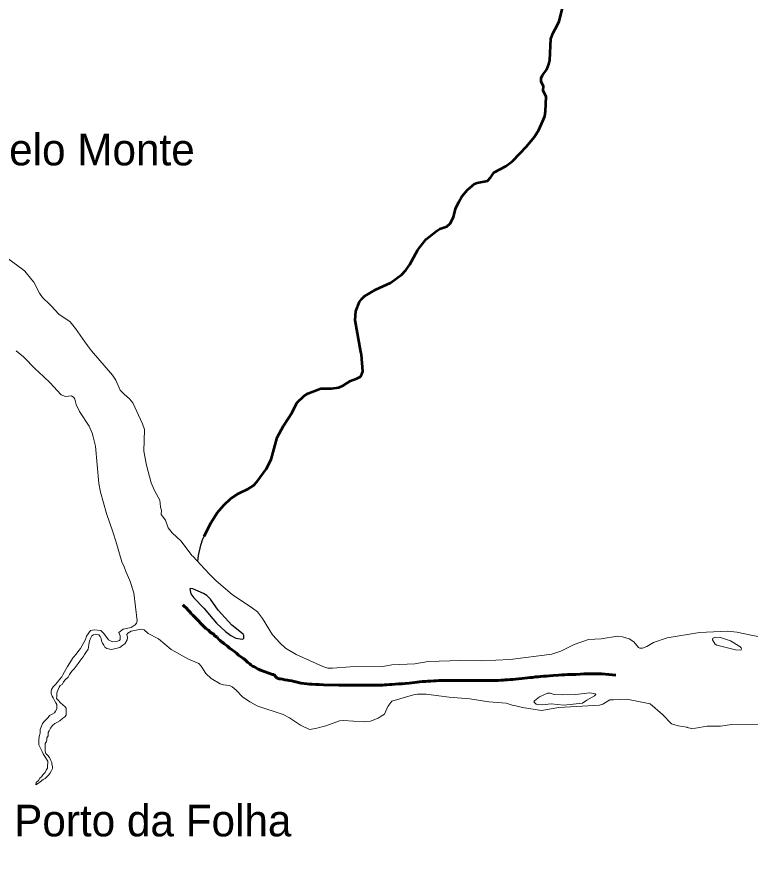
# Model space of a CAD drawing. Extents: x -1643653 to 4543381, y 1624270 to 13878484.
# Drawn here: x 689766 to 701363, y 8902478 to 8915829 of the extents above; entities that cross this region are included whole.
import ezdxf

# ---------------------------------------------------------------- set-up
doc = ezdxf.new("R2010")
doc.units = 0
doc.header["$LTSCALE"] = 200
doc.linetypes.add('LONG_DASH_SHORT_DASH', pattern=[9.9, 6, -1.2, 1.5, -1.2])
for name, color, linetype, lineweight in [('24', 7, 'Continuous', 25), ('25', 7, 'Continuous', 13), ('57', 7, 'Continuous', 13), ('60', 7, 'Continuous', 13), ('7', 7, 'LONG_DASH_SHORT_DASH', 60)]:
    doc.layers.add(name, color=color, linetype=linetype, lineweight=lineweight)
doc.layers.add('41', color=7, linetype='Continuous')

msp = doc.modelspace()

# ---------------------------------------------------------------- linework, layer by layer
at = {"layer": '24', "lineweight": 53}
for points in [[(698310.3, 8915692), (698345.2, 8915759.1), (698414.2, 8916049.1), (698434, 8916103.3), (698493.2, 8916205.4), (698541, 8916255.4), (698604.5, 8916300.2), (698689, 8916338.6), (698872.4, 8916392.4), (698958.8, 8916447.6), (698989, 8916484.6), (699031.1, 8916558.4), (699106, 8916749.2)], [(698089.5, 8914668.2), (698093, 8914730.9), (698057.9, 8914805.5), (698057.7, 8914860.2), (698080.5, 8914908.2), (698146.1, 8914998.1), (698179.3, 8915082.2), (698193.2, 8915143.2), (698213.4, 8915483.8), (698249.4, 8915574.9), (698249.4, 8915574.9), (698310.3, 8915692)], [(697317.1, 8913373.6), (697317.9, 8913374.9), (697500, 8913466.1), (697607.5, 8913547.4), (697828, 8913780.1), (697955.3, 8913931.9), (698021, 8914043.8), (698087.2, 8914183.8), (698114.2, 8914261.7), (698128.6, 8914336.6), (698136.1, 8914565.5), (698089.3, 8914664.5), (698089.5, 8914668.2)], [(695208.7, 8910534.7), (695119.1, 8911032.8), (695125.9, 8911175.9), (695186, 8911322.3), (695215, 8911364.1), (695265.4, 8911414.9), (695441.6, 8911520.3), (695675, 8911623.5), (695855.8, 8911754), (695917.1, 8911825.5), (695978.8, 8911914.3), (696107.7, 8912146.4), (696241.4, 8912314.4), (696408, 8912448.3), (696458.2, 8912475.5), (696564.9, 8912514.1), (696620.1, 8912562.5), (696669.6, 8912662.3), (696705.8, 8912792.2), (696757.7, 8912906), (696806.1, 8912989), (696891.2, 8913095.4), (697004, 8913188.5), (697047.8, 8913204.1), (697212.1, 8913236.8), (697263.3, 8913295.3), (697317.1, 8913373.6)], [(692729.3, 8907617.7), (692837, 8907833), (692931.9, 8907984.6), (693036.8, 8908107.6), (693151.9, 8908211.5), (693272.4, 8908290), (693424.2, 8908367.8), (693510.8, 8908421.2), (693567.8, 8908481.1), (693707.6, 8908675), (693789, 8908827.4), (693880.7, 8909177.6), (693984.3, 8909363.3), (694118.8, 8909572.9), (694196.2, 8909725.9), (694310.5, 8909836.8), (694368.1, 8909876.1), (694574.8, 8909952.9), (694743.6, 8909954), (694858.1, 8909968.9), (694926.1, 8910000.5), (695042.3, 8910075.9), (695142.1, 8910109.8), (695197.6, 8910138.8), (695213.4, 8910155.1), (695235.8, 8910220.2), (695216.8, 8910490.1), (695208.7, 8910534.7)]]:
    msp.add_lwpolyline(points, dxfattribs=at)
at = {"layer": '24'}
for points in [[(698310.3, 8915692), (698345.2, 8915759.1), (698414.2, 8916049.1), (698434, 8916103.3), (698493.2, 8916205.4), (698541, 8916255.4), (698604.5, 8916300.2), (698689, 8916338.6), (698872.4, 8916392.4), (698958.8, 8916447.6), (698989, 8916484.6), (699031.1, 8916558.4), (699106, 8916749.2)], [(698089.5, 8914668.2), (698093, 8914730.9), (698057.9, 8914805.5), (698057.7, 8914860.2), (698080.5, 8914908.2), (698146.1, 8914998.1), (698179.3, 8915082.2), (698193.2, 8915143.2), (698213.4, 8915483.8), (698249.4, 8915574.9), (698249.4, 8915574.9), (698310.3, 8915692)], [(697317.1, 8913373.6), (697317.9, 8913374.9), (697500, 8913466.1), (697607.5, 8913547.4), (697828, 8913780.1), (697955.3, 8913931.9), (698021, 8914043.8), (698087.2, 8914183.8), (698114.2, 8914261.7), (698128.6, 8914336.6), (698136.1, 8914565.5), (698089.3, 8914664.5), (698089.5, 8914668.2)], [(695208.7, 8910534.7), (695119.1, 8911032.8), (695125.9, 8911175.9), (695186, 8911322.3), (695215, 8911364.1), (695265.4, 8911414.9), (695441.6, 8911520.3), (695675, 8911623.5), (695855.8, 8911754), (695917.1, 8911825.5), (695978.8, 8911914.3), (696107.7, 8912146.4), (696241.4, 8912314.4), (696408, 8912448.3), (696458.2, 8912475.5), (696564.9, 8912514.1), (696620.1, 8912562.5), (696669.6, 8912662.3), (696705.8, 8912792.2), (696757.7, 8912906), (696806.1, 8912989), (696891.2, 8913095.4), (697004, 8913188.5), (697047.8, 8913204.1), (697212.1, 8913236.8), (697263.3, 8913295.3), (697317.1, 8913373.6)], [(692627.4, 8907216), (692639.9, 8907309.9), (692674.3, 8907477.3), (692707.2, 8907573.5), (692837, 8907833), (692931.9, 8907984.6), (693036.8, 8908107.6), (693151.9, 8908211.5), (693272.4, 8908290), (693424.2, 8908367.8), (693510.8, 8908421.2), (693567.8, 8908481.1), (693707.6, 8908675), (693789, 8908827.4), (693880.7, 8909177.6), (693984.3, 8909363.3), (694118.8, 8909572.9), (694196.2, 8909725.9), (694310.5, 8909836.8), (694368.1, 8909876.1), (694574.8, 8909952.9), (694743.6, 8909954), (694858.1, 8909968.9), (694926.1, 8910000.5), (695042.3, 8910075.9), (695142.1, 8910109.8), (695197.6, 8910138.8), (695213.4, 8910155.1), (695235.8, 8910220.2), (695216.8, 8910490.1), (695208.7, 8910534.7)]]:
    msp.add_lwpolyline(points, dxfattribs=at)
msp.add_lwpolyline([(692949.1, 8906444.8), (692825.9, 8906621.7), (692768.5, 8906681.2), (692716.6, 8906713.2), (692549.3, 8906785.2), (692516.7, 8906791.5), (692502.1, 8906785.4), (692518.4, 8906705.4), (692562.6, 8906642), (692720.7, 8906481.3), (692924.1, 8906239.9), (693063.6, 8906110.7), (693147.4, 8906045), (693227.3, 8906002.2), (693327.7, 8905986.2), (693357, 8906001.2), (693353.1, 8906048.7), (693342.8, 8906070), (693166.4, 8906209.1)], close=True, dxfattribs=at)
at = {"layer": '25'}
for points in [[(689578.8, 8912037.9), (689622.7, 8912010.6), (689858, 8911832.1)], [(689858, 8911832.1), (689891.4, 8911806.7), (690003.7, 8911671.2)], [(690003.7, 8911671.2), (690036.2, 8911631.9), (690124.3, 8911459.3), (690170.1, 8911393.1), (690282.6, 8911287.6)], [(690282.6, 8911287.6), (690310.1, 8911261.8), (690430.8, 8911126.3), (690608.8, 8911006.4), (690695.1, 8910901.9), (690838.4, 8910691.9), (690884, 8910634.6)], [(690884, 8910634.6), (690943.9, 8910550.7), (691277.7, 8910162.7), (691329, 8910084.3), (691401.2, 8909927.1), (691461.9, 8909862.4), (691549.6, 8909789.6), (691600.1, 8909727.4), (691754.7, 8909393.1), (691782, 8909306.7), (691774.2, 8908959.6), (691815.3, 8908738.4), (691889.9, 8908460.7), (691941, 8908340.7), (692026.3, 8908188.9), (692038.9, 8908078.6), (692044.8, 8908056.7)], [(690105.8, 8910215.6), (690059.9, 8910258.2), (689871, 8910454.6), (689754.4, 8910550.3)], [(690973.8, 8909186.5), (690959.4, 8909246.9), (690907.6, 8909357.3), (690755.8, 8909591), (690701.9, 8909701.7), (690681.3, 8909786.2), (690666.4, 8909810.3), (690629.5, 8909837.9), (690534.7, 8909826.2), (690465.2, 8909853.3), (690285, 8910049.6), (690105.8, 8910215.6)], [(691088.5, 8908313.9), (691062.8, 8908449.1), (691008.4, 8909041.9), (690973.8, 8909186.5)], [(691281.4, 8907685.4), (691182.4, 8907975.5), (691088.5, 8908313.9)], [(692044.8, 8908056.7), (692052.8, 8908026.7), (692050.7, 8907961), (692118.3, 8907868.3), (692160.1, 8907748.4), (692220.3, 8907669.3), (692364.9, 8907535.6), (692534.1, 8907312.8), (692551.5, 8907299.7), (692676.4, 8907162.1)], [(691462.3, 8907129.9), (691427, 8907209), (691331.2, 8907539.4), (691281.4, 8907685.4)], [(690770.2, 8905843.2), (690852, 8905982.1), (690868.1, 8906034.4), (690928, 8906123.4), (690992.1, 8906133.5), (691093.1, 8906124.6), (691142.8, 8906079.2), (691216.8, 8905979), (691277.6, 8905948.2), (691342.5, 8905951.8), (691386.5, 8905966.2), (691399.8, 8905981.8), (691397.7, 8906042.2), (691378.7, 8906092.7), (691448.3, 8906144.9), (691574.6, 8906171.9), (691637.5, 8906214.2), (691659.8, 8906239.5), (691666.5, 8906276.9), (691614.3, 8906720.4), (691553.2, 8906917.7), (691488.1, 8907058.8), (691462.3, 8907129.9)], [(692676.4, 8907162.1), (692807.4, 8907022.5), (692915.7, 8906912.1), (693169.8, 8906693.4), (693492.8, 8906479), (693569.9, 8906419.6), (693650.4, 8906314.4), (693809.1, 8906055.6), (693809.1, 8906055.6), (693928.4, 8905925.4), (694016.8, 8905845.3), (694182.1, 8905744), (694607.4, 8905554.6), (694682.1, 8905531.8), (694755.6, 8905527.6), (695038, 8905553.4), (695553.9, 8905557.9), (695698.2, 8905581.4), (696059.6, 8905599.2), (696272.7, 8905636.6), (696786.4, 8905651), (697116.6, 8905647.9), (697567.1, 8905664.3), (698229, 8905748.8), (698370.6, 8905800.9), (698581.3, 8905906.7), (698805.8, 8905980.6), (699008.1, 8905992.8), (699263.6, 8906033.6), (699343.2, 8906026.8), (699449.5, 8905993.7), (699522.1, 8905946.6), (699595.2, 8905855.7), (699617, 8905846.3), (699662.2, 8905846.3), (699730.1, 8905870.1)], [(691259.2, 8905826.4), (691259.2, 8905826.4), (691190.1, 8905839.8), (691158.9, 8905862.1), (691141.1, 8905891), (691121, 8905926.7), (691103.2, 8905962.3), (691098.7, 8905998), (691080.9, 8906031.4), (691063.1, 8906058.1), (691014, 8906069.2), (691014, 8906069.2), (690976.2, 8906058.1), (690976.2, 8906058.1), (690950.8, 8906042.4), (690932.7, 8905999.2), (690914.6, 8905958.6), (690901.5, 8905902.7), (690898.7, 8905862), (690893.5, 8905831.5), (690857.5, 8905778.3), (690836.9, 8905745.3), (690816.3, 8905709.8), (690790.7, 8905676.9), (690759.9, 8905638.9), (690736.8, 8905603.4), (690706, 8905562.8), (690670.1, 8905517.2), (690641.9, 8905486.9), (690618.8, 8905459), (690595.7, 8905428.6), (690575.1, 8905388), (690536.7, 8905350.1), (690503.4, 8905312.1), (690485.4, 8905276.6), (690449.6, 8905256.4), (690436.7, 8905228.5), (690418.7, 8905190.4), (690405.7, 8905157.4), (690397.9, 8905129.5), (690397.6, 8905081.1), (690392.3, 8905048.1), (690422.7, 8905017.4), (690453, 8904989.3), (690498.6, 8904945.8), (690526.4, 8904922.7), (690546.6, 8904897.2), (690546.1, 8904820.8), (690543.3, 8904787.8), (690525.4, 8904759.9), (690492.1, 8904737.2), (690446.1, 8904699.3), (690400.1, 8904671.6), (690366.9, 8904653.9), (690328.6, 8904623.6), (690300.3, 8904580.5), (690274.6, 8904539.9), (690261.7, 8904512), (690258.8, 8904461.2), (690240.8, 8904428.2), (690240.6, 8904397.7), (690232.8, 8904369.7), (690214.8, 8904339.3), (690214.6, 8904308.8), (690211.8, 8904260.4), (690211.5, 8904219.8), (690221.5, 8904181.5), (690251.8, 8904155.9), (690282.1, 8904117.6), (690297.2, 8904079.4), (690317.2, 8904038.6), (690319.6, 8904010.6), (690327, 8903972.4), (690326.8, 8903941.8), (690311.3, 8903908.9), (690288.2, 8903863.2), (690267.6, 8903835.3), (690239.5, 8903812.6), (690211.3, 8903787.3), (690183.2, 8903767.1), (690134.7, 8903731.8), (690106.5, 8903709), (690068.2, 8903683.8), (690073.5, 8903719.4), (690106.8, 8903752.2), (690129.9, 8903787.7), (690155.5, 8903813), (690176.1, 8903840.9), (690211.9, 8903881.4), (690230, 8903916.9), (690248, 8903947.4), (690250.8, 8903988), (690256.1, 8904026.2), (690256.3, 8904059.2), (690236.2, 8904089.9), (690218.5, 8904118), (690195.8, 8904146.1), (690180.7, 8904174.1), (690165.7, 8904212.4), (690148.1, 8904243), (690133, 8904273.6)], [(691574.8, 8906114.8), (691519.4, 8906081.7), (691502.8, 8906063.3), (691513.3, 8906012.8), (691511.5, 8905978.9), (691473.5, 8905914.1), (691441.2, 8905891.3)], [(694392.3, 8904560.9), (694249.3, 8904629.2), (694079.7, 8904743.6), (693976.2, 8904798), (693575.7, 8904930.8), (693449.1, 8904994.9), (693335.6, 8905079), (693236.3, 8905180.3), (693168.5, 8905236.3), (693127.6, 8905254.1), (693035.4, 8905267.9), (692983.1, 8905283.9), (692837.7, 8905367.1), (692753.6, 8905443.3), (692681.2, 8905561), (692642.1, 8905601), (692477.9, 8905674), (692207.4, 8905825.7), (692006.3, 8905995.8), (691843, 8906078.6), (691777.9, 8906135.4), (691733.2, 8906147.2), (691574.8, 8906114.8)], [(699730.1, 8905870.1), (699833.6, 8905937.4), (700049.1, 8906011), (700564.9, 8906093.9), (701005.2, 8906113.6), (701154.5, 8906101.4), (701659.8, 8905992.8), (701803.5, 8905986.5), (702058.9, 8906003.4), (702175.9, 8905983.8), (702373, 8905910.6), (702436.8, 8905905.5), (702682, 8905912.8), (702942.6, 8905799.8), (703043.5, 8905742.3)], [(690133, 8904273.6), (690112.9, 8904319.5), (690113.4, 8904393.3), (690118.8, 8904446.7), (690131.9, 8904502.6), (690134.8, 8904558.5), (690153, 8904614.4), (690171, 8904655), (690204.3, 8904690.4), (690235.1, 8904723.3), (690260.7, 8904751.2), (690283.8, 8904779), (690322.1, 8904801.7), (690360.4, 8904821.8), (690378.3, 8904849.7), (690396.4, 8904887.8), (690396.8, 8904953.9), (690381.7, 8904982), (690361.6, 8905017.7), (690341.5, 8905058.6), (690323.9, 8905086.6), (690306.3, 8905127.4), (690306.6, 8905168.1), (690314.4, 8905193.5), (690340.1, 8905236.6), (690373.4, 8905267), (690409.2, 8905307.5), (690440, 8905348), (690475.9, 8905391.1), (690494, 8905426.6), (690519.7, 8905469.7), (690566, 8905556), (690657.5, 8905699.5), (690657.5, 8905699.5), (690702.1, 8905750.7), (690702.1, 8905750.7), (690746.6, 8905810.9), (690770.2, 8905843.2)], [(691441.2, 8905891.3), (691395.3, 8905858.9), (691308.5, 8905834.7), (691259.2, 8905826.4)], [(697658.8, 8904933.3), (697614.4, 8904938.5), (697502.5, 8904976.8), (697230.9, 8904997.9), (696928.2, 8905046.6), (696603.4, 8905069), (696240.1, 8905118.1), (696100.1, 8905116.6), (696040.6, 8905107), (695698.7, 8905008.5), (695631.9, 8904924.3), (695580.3, 8904801.6), (695529.7, 8904770.2)], [(700224.1, 8904617.8), (700117.5, 8904650.2), (699976.3, 8904795.3), (699784.6, 8904967), (699413.2, 8905038.8), (699203.8, 8905030.7), (699146, 8905026.8), (699035.3, 8904960.2), (698980, 8904944.5), (698337.8, 8904907.7), (698063.3, 8904859.2), (697765.1, 8904905.4), (697658.8, 8904933.3)], [(695529.7, 8904770.2), (695479.1, 8904738.8), (695358.2, 8904694.2), (695244.6, 8904680.4), (694936.5, 8904701), (694868.4, 8904699.3), (694652.2, 8904617.7), (694490.8, 8904574.4), (694392.3, 8904560.9)], [(700368.5, 8904593.8), (700361.3, 8904595.9), (700224.1, 8904617.8)], [(701498, 8904635.9), (701073.3, 8904639.9), (700893.6, 8904612.2), (700683.7, 8904613.8), (700499, 8904578.5), (700435.5, 8904574.2), (700368.5, 8904593.8)]]:
    msp.add_lwpolyline(points, dxfattribs=at)
for points in [[(692949.1, 8906444.8), (692825.9, 8906621.7), (692768.5, 8906681.2), (692716.6, 8906713.2), (692549.3, 8906785.2), (692516.7, 8906791.5), (692502.1, 8906785.4), (692518.4, 8906705.4), (692562.6, 8906642), (692720.7, 8906481.3), (692924.1, 8906239.9), (693063.6, 8906110.7), (693147.4, 8906045), (693227.3, 8906002.2), (693327.7, 8905986.2), (693357, 8906001.2), (693353.1, 8906048.7), (693342.8, 8906070), (693166.4, 8906209.1)], [(700838.5, 8905891.3), (701132.3, 8905819.6), (701206.6, 8905813.1), (701222.7, 8905818.2), (701228.3, 8905829.3), (701220.6, 8905851.5), (701199.7, 8905872.4), (701053.6, 8905962.1), (700895.4, 8906014.9), (700818.6, 8906021.5), (700774.5, 8906004.3), (700770.3, 8905978.1), (700810.1, 8905908.9)], [(698388.1, 8905109.3), (698266.4, 8905115), (698201.6, 8905136.8), (698161, 8905135.9), (698032.8, 8905076.5), (697953.2, 8905013.6), (697944, 8904996.2), (697979.2, 8904962.2), (698006.7, 8904952.9), (698079.2, 8904948.8), (698215.6, 8904965.4), (698416.1, 8904942.8), (698710.2, 8904978.5), (698778.6, 8905025.1), (698900.2, 8905090.5), (698922.8, 8905112.6), (698909.9, 8905123.1), (698826.8, 8905137.9), (698603.2, 8905114.8)]]:
    msp.add_lwpolyline(points, close=True, dxfattribs=at)
at = {"layer": '57'}
for points in [[(689858, 8911832.1), (689622.7, 8912010.6), (689578.8, 8912037.9)], [(689578.8, 8912037.9), (689622.7, 8912010.6), (689858, 8911832.1)], [(690003.7, 8911671.2), (689891.4, 8911806.7), (689858, 8911832.1)], [(689858, 8911832.1), (689891.4, 8911806.7), (690003.7, 8911671.2)], [(690282.6, 8911287.6), (690170.1, 8911393.1), (690124.3, 8911459.3), (690036.2, 8911631.9), (690003.7, 8911671.2)], [(690003.7, 8911671.2), (690036.2, 8911631.9), (690124.3, 8911459.3), (690170.1, 8911393.1), (690282.6, 8911287.6)], [(690884, 8910634.6), (690838.4, 8910691.9), (690695.1, 8910901.9), (690608.8, 8911006.4), (690430.8, 8911126.3), (690310.1, 8911261.8), (690282.6, 8911287.6)], [(690282.6, 8911287.6), (690310.1, 8911261.8), (690430.8, 8911126.3), (690608.8, 8911006.4), (690695.1, 8910901.9), (690838.4, 8910691.9), (690884, 8910634.6)], [(692044.8, 8908056.7), (692038.9, 8908078.6), (692026.3, 8908188.9), (691941, 8908340.7), (691889.9, 8908460.7), (691815.3, 8908738.4), (691774.2, 8908959.6), (691782, 8909306.7), (691754.7, 8909393.1), (691600.1, 8909727.4), (691549.6, 8909789.6), (691461.9, 8909862.4), (691401.2, 8909927.1), (691329, 8910084.3), (691277.7, 8910162.7), (690943.9, 8910550.7), (690884, 8910634.6)], [(690884, 8910634.6), (690943.9, 8910550.7), (691277.7, 8910162.7), (691329, 8910084.3), (691401.2, 8909927.1), (691461.9, 8909862.4), (691549.6, 8909789.6), (691600.1, 8909727.4), (691754.7, 8909393.1), (691782, 8909306.7), (691774.2, 8908959.6), (691815.3, 8908738.4), (691889.9, 8908460.7), (691941, 8908340.7), (692026.3, 8908188.9), (692038.9, 8908078.6), (692044.8, 8908056.7)], [(692676.4, 8907162.1), (692551.5, 8907299.7), (692534.1, 8907312.8), (692364.9, 8907535.6), (692220.3, 8907669.3), (692160.1, 8907748.4), (692118.3, 8907868.3), (692050.7, 8907961), (692052.8, 8908026.7), (692044.8, 8908056.7)], [(692044.8, 8908056.7), (692052.8, 8908026.7), (692050.7, 8907961), (692118.3, 8907868.3), (692160.1, 8907748.4), (692220.3, 8907669.3), (692364.9, 8907535.6), (692534.1, 8907312.8), (692551.5, 8907299.7), (692676.4, 8907162.1)], [(699730.1, 8905870.1), (699662.2, 8905846.3), (699617, 8905846.3), (699595.2, 8905855.7), (699522.1, 8905946.6), (699449.5, 8905993.7), (699343.2, 8906026.8), (699263.6, 8906033.6), (699008.1, 8905992.8), (698805.8, 8905980.6), (698581.3, 8905906.7), (698370.6, 8905800.9), (698229, 8905748.8), (697567.1, 8905664.3), (697116.6, 8905647.9), (696786.4, 8905651), (696272.7, 8905636.6), (696059.6, 8905599.2), (695698.2, 8905581.4), (695553.9, 8905557.9), (695038, 8905553.4), (694755.6, 8905527.6), (694682.1, 8905531.8), (694607.4, 8905554.6), (694182.1, 8905744), (694016.8, 8905845.3), (693928.4, 8905925.4), (693809.1, 8906055.6), (693809.1, 8906055.6), (693650.4, 8906314.4), (693569.9, 8906419.6), (693492.8, 8906479), (693169.8, 8906693.4), (692915.7, 8906912.1), (692807.4, 8907022.5), (692676.4, 8907162.1)], [(692676.4, 8907162.1), (692807.4, 8907022.5), (692915.7, 8906912.1), (693169.8, 8906693.4), (693492.8, 8906479), (693569.9, 8906419.6), (693650.4, 8906314.4), (693809.1, 8906055.6), (693809.1, 8906055.6), (693928.4, 8905925.4), (694016.8, 8905845.3), (694182.1, 8905744), (694607.4, 8905554.6), (694682.1, 8905531.8), (694755.6, 8905527.6), (695038, 8905553.4), (695553.9, 8905557.9), (695698.2, 8905581.4), (696059.6, 8905599.2), (696272.7, 8905636.6), (696786.4, 8905651), (697116.6, 8905647.9), (697567.1, 8905664.3), (698229, 8905748.8), (698370.6, 8905800.9), (698581.3, 8905906.7), (698805.8, 8905980.6), (699008.1, 8905992.8), (699263.6, 8906033.6), (699343.2, 8906026.8), (699449.5, 8905993.7), (699522.1, 8905946.6), (699595.2, 8905855.7), (699617, 8905846.3), (699662.2, 8905846.3), (699730.1, 8905870.1)], [(703043.5, 8905742.3), (702942.6, 8905799.8), (702682, 8905912.8), (702436.8, 8905905.5), (702373, 8905910.6), (702175.9, 8905983.8), (702058.9, 8906003.4), (701803.5, 8905986.5), (701659.8, 8905992.8), (701154.5, 8906101.4), (701005.2, 8906113.6), (700564.9, 8906093.9), (700049.1, 8906011), (699833.6, 8905937.4), (699730.1, 8905870.1)], [(699730.1, 8905870.1), (699833.6, 8905937.4), (700049.1, 8906011), (700564.9, 8906093.9), (701005.2, 8906113.6), (701154.5, 8906101.4), (701659.8, 8905992.8), (701803.5, 8905986.5), (702058.9, 8906003.4), (702175.9, 8905983.8), (702373, 8905910.6), (702436.8, 8905905.5), (702682, 8905912.8), (702942.6, 8905799.8), (703043.5, 8905742.3)]]:
    msp.add_lwpolyline(points, dxfattribs=at)
at = {"layer": '60', "lineweight": 25}
msp.add_spline([(814781, 9009175.5), (814787.2, 9009173.4), (814796.9, 9009173.4), (814799.4, 9009172.4), (814805.1, 9009174.5), (814805.6, 9009176.5), (814811.7, 9009179.5), (814811.7, 9009179.5), (814801.5, 9009181), (814790.7, 9009181.5), (814784.1, 9009183.1), (814777.4, 9009185.1), (814778.4, 9009175.5)], degree=3, dxfattribs=at)
at = {"layer": '7'}
for points in [[(693130.7, 8905846.2), (693095, 8905876.9), (693074.7, 8905894.8), (693044.1, 8905912.6), (693023.8, 8905933.1), (693000.9, 8905948.4), (692983.1, 8905968.9), (692955.1, 8905989.3), (692934.7, 8906022.6), (692904.1, 8906037.9), (692871.1, 8906073.7), (692830.3, 8906094.1), (692797.2, 8906132.5), (692754, 8906155.5), (692713.2, 8906198.9), (692680.2, 8906229.6), (692634.3, 8906283.3), (692593.6, 8906324.2), (692550.3, 8906370.2), (692522.3, 8906390.6), (692509.6, 8906411.1), (692476.5, 8906446.9), (692448.5, 8906480.1), (692412.9, 8906510.8), (692392.5, 8906531.2)], [(694492.2, 8905273.6), (694436.2, 8905278.7), (694392.9, 8905278.7), (694352.2, 8905281.3), (694260.6, 8905294.1), (694235.2, 8905299.2), (694197, 8905306.9), (694176.7, 8905314.5), (694151.2, 8905319.6), (694115.6, 8905327.3), (694074.9, 8905335), (694044.3, 8905340.1), (694003.6, 8905347.8), (693965.4, 8905355.4), (693932.4, 8905360.5), (693912, 8905363.1), (693881.5, 8905373.3), (693861.1, 8905391.2), (693830.6, 8905429.6), (693810.2, 8905432.1), (693619.3, 8905498.6), (693596.4, 8905508.8), (693573.5, 8905521.6), (693553.2, 8905534.3), (693522.6, 8905552.2), (693494.6, 8905562.5), (693466.6, 8905580.3), (693448.8, 8905600.8), (693418.3, 8905618.7), (693382.7, 8905654.5), (693349.6, 8905685.2), (693324.1, 8905700.5), (693270.7, 8905733.7), (693240.1, 8905766.9), (693212.1, 8905787.4), (693153.6, 8905828.3), (693130.7, 8905846.2)], [(699241.8, 8905417.5), (699018.7, 8905439.9), (698972.9, 8905439.9), (698924.6, 8905439.9), (698871.2, 8905439.9), (698799.9, 8905439.9), (698733.8, 8905439.9), (698675.2, 8905434.8), (698609.1, 8905432.2), (698563.3, 8905432.2), (698520, 8905429.6), (698474.2, 8905429.6), (698431, 8905422), (698387.7, 8905422), (698331.7, 8905419.4), (698247.8, 8905411.7), (698191.8, 8905409.2), (698140.9, 8905401.5), (698092.6, 8905401.5), (698049.3, 8905399), (698008.6, 8905391.3), (697970.4, 8905391.3), (697922.1, 8905383.6), (697886.5, 8905383.6), (697843.2, 8905378.5), (697754.2, 8905368.3), (697700.7, 8905363.2), (697649.8, 8905358.1), (697609.1, 8905352.9), (697565.9, 8905350.4)], [(697565.9, 8905350.4), (697527.7, 8905347.8), (697489.5, 8905342.7), (697456.5, 8905340.2), (697420.8, 8905337.6), (697380.1, 8905335), (697336.9, 8905335), (697280.9, 8905335), (697230, 8905335), (697186.8, 8905335), (697148.6, 8905335), (697105.3, 8905335), (697082.4, 8905335), (697046.8, 8905335), (697011.2, 8905335), (696990.8, 8905335), (696957.7, 8905335), (696934.8, 8905335), (696896.7, 8905335), (696876.3, 8905335), (696820.3, 8905335), (696772, 8905335), (696721.1, 8905335), (696670.2, 8905335), (696624.4, 8905335), (696578.6, 8905335), (696520.1, 8905335), (696481.9, 8905332.5), (696438.7, 8905332.5), (696398, 8905329.9), (696359.8, 8905327.3), (696314, 8905324.8), (696265.7, 8905322.2), (696227.5, 8905319.7), (696176.6, 8905317.1), (696135.9, 8905312), (696095.2, 8905306.9), (696054.5, 8905304.3), (696013.8, 8905299.2), (695970.5, 8905294.1), (695906.9, 8905289), (695858.6, 8905283.9), (695800, 8905281.3), (695698.3, 8905273.7), (695657.6, 8905271.1), (695616.8, 8905268.5), (695578.7, 8905268.5), (695548.1, 8905263.4), (695510, 8905260.9), (695464.2, 8905260.9), (695426, 8905260.9), (695377.7, 8905260.9), (695339.5, 8905260.9), (695293.7, 8905260.9), (695242.8, 8905260.9), (695194.5, 8905260.9), (695143.6, 8905260.9), (695097.8, 8905260.9), (695052, 8905260.9), (695001.1, 8905260.9), (694945.1, 8905260.9), (694856, 8905263.4), (694614.3, 8905268.5), (694545.6, 8905271.1), (694492.2, 8905273.6)]]:
    msp.add_lwpolyline(points, dxfattribs=at)

# ---------------------------------------------------------------- texts
at = {"layer": '41'}
for s, p in [('Belo Monte', (689197.5, 8913481.5)), ('Porto da Folha', (689722.9, 8902870))]:
    msp.add_text(s, height=500, dxfattribs=at).set_placement(p)

doc.saveas('drawing.dxf')
